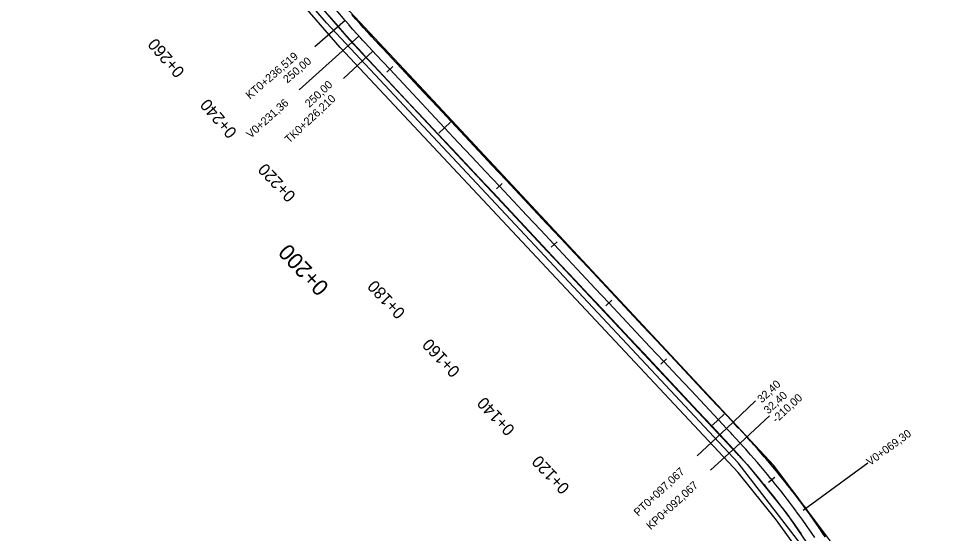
# Model space of a CAD drawing. Extents: x -636600 to -628587, y -1090963 to -1085869.
# Drawn here: x -634259.5 to -634027.4, y -1089863.1 to -1089734.6 of the extents above; entities that cross this region are included whole.
import ezdxf

# ---------------------------------------------------------------- set-up
doc = ezdxf.new("R2010")
doc.units = 0
for name, color, linetype in [('01_PARCELY_NÁVRH_PC', 7, 'Continuous'), ('06_ÚSES_IP_NAVRH', 7, 'Continuous'), ('HEKTOMETRY100', 7, 'Continuous'), ('HEKTOMETRY20', 7, 'Continuous'), ('HL_BODY', 7, 'Continuous'), ('POLOMERY', 7, 'Continuous'), ('situace_osa', 7, 'Continuous'), ('situace_těleso', 7, 'Continuous'), ('situace_vozovka', 7, 'Continuous'), ('VRCHOLY', 7, 'Continuous')]:
    doc.layers.add(name, color=color, linetype=linetype)

msp = doc.modelspace()

# ---------------------------------------------------------------- linework, layer by layer
at = {"layer": '01_PARCELY_NÁVRH_PC'}
for points in [[(-634258.18, -1089646.18), (-634176.9, -1089739.82), (-634077.43, -1089845.93), (-634067.68, -1089858), (-634058.64, -1089871.16), (-634045.93, -1089893.26), (-634037.74, -1089903.59), (-634027.4, -1089914.11), (-634040.58, -1089892.03), (-634056.88, -1089864.72), (-634067.09, -1089851.03), (-634070.76, -1089846.11), (-634158.26, -1089752.56), (-634176.72, -1089732.83), (-634240.83, -1089658.58), (-634242.34, -1089654.2), (-634241.75, -1089649.53), (-634239.18, -1089645.67)], [(-634259.52, -1089649.22), (-634255.64, -1089649.11), (-634176.9, -1089739.82), (-634077.43, -1089845.93), (-634067.68, -1089858), (-634058.64, -1089871.16), (-634045.93, -1089893.26), (-634070.08, -1089859.8), (-634079.7, -1089847.9), (-634179.12, -1089741.83)]]:
    msp.add_lwpolyline(points, close=True, dxfattribs=at)
at = {"layer": '06_ÚSES_IP_NAVRH'}
msp.add_lwpolyline([(-634061.77, -1089868.68), (-634079.73, -1089845.5), (-634182.6, -1089735.66), (-634254.9, -1089652.07)], dxfattribs=at)
at = {"layer": 'HEKTOMETRY100'}
for points in [[(-634154.52, -1089763.2), (-634151.61, -1089760.46)], [(-634086.08, -1089836.11), (-634083.17, -1089833.37)]]:
    msp.add_lwpolyline(points, dxfattribs=at)
at = {"layer": 'HEKTOMETRY20'}
for points in [[(-634167.48, -1089747.93), (-634166.02, -1089746.56)], [(-634140.11, -1089777.1), (-634138.65, -1089775.73)], [(-634126.42, -1089791.68), (-634124.96, -1089790.31)], [(-634112.73, -1089806.26), (-634111.27, -1089804.89)], [(-634099.04, -1089820.85), (-634097.59, -1089819.48)], [(-634072.09, -1089850.3), (-634070.54, -1089849.03)]]:
    msp.add_lwpolyline(points, dxfattribs=at)
at = {"layer": 'HL_BODY'}
for points in [[(-634177.9, -1089735.06), (-634185.47, -1089741.6)], [(-634171, -1089742.72), (-634178.29, -1089749.57)], [(-634082.62, -1089836.88), (-634089.91, -1089843.73)], [(-634079.21, -1089840.54), (-634086.58, -1089847.3)]]:
    msp.add_lwpolyline(points, dxfattribs=at)
at = {"layer": 'POLOMERY'}
for points in [[(-634177.9, -1089735.06), (-634185.47, -1089741.6)], [(-634171, -1089742.72), (-634178.29, -1089749.57)], [(-634082.62, -1089836.88), (-634075.33, -1089830.04)], [(-634079.21, -1089840.54), (-634071.84, -1089833.78)]]:
    msp.add_lwpolyline(points, dxfattribs=at)
at = {"layer": 'situace_osa'}
msp.add_lwpolyline([(-634060.54, -1089864.1), (-634061.28, -1089863.02), (-634062.03, -1089861.95), (-634062.26, -1089861.62), (-634062.78, -1089860.88), (-634063.54, -1089859.81), (-634064.31, -1089858.75), (-634065.08, -1089857.7), (-634065.18, -1089857.56), (-634065.86, -1089856.65), (-634066.65, -1089855.6), (-634067.44, -1089854.56), (-634068.2, -1089853.58), (-634068.24, -1089853.53), (-634069.05, -1089852.5), (-634069.86, -1089851.47), (-634070.68, -1089850.45), (-634071.32, -1089849.67), (-634071.51, -1089849.44), (-634072.34, -1089848.43), (-634073.17, -1089847.42), (-634074.02, -1089846.42), (-634074.53, -1089845.83), (-634074.87, -1089845.43), (-634075.73, -1089844.44), (-634076.59, -1089843.46), (-634077.46, -1089842.48), (-634077.82, -1089842.07), (-634078.33, -1089841.51), (-634079.21, -1089840.54), (-634080.34, -1089839.32), (-634081.21, -1089838.39), (-634081.48, -1089838.1), (-634082.62, -1089836.88), (-634084.63, -1089834.74), (-634088.05, -1089831.1), (-634091.47, -1089827.45), (-634094.89, -1089823.81), (-634098.31, -1089820.16), (-634101.74, -1089816.52), (-634105.16, -1089812.87), (-634108.58, -1089809.22), (-634112, -1089805.58), (-634115.42, -1089801.93), (-634118.85, -1089798.29), (-634122.27, -1089794.64), (-634125.69, -1089791), (-634129.11, -1089787.35), (-634132.53, -1089783.71), (-634135.96, -1089780.06), (-634139.38, -1089776.41), (-634142.8, -1089772.77), (-634146.22, -1089769.12), (-634149.64, -1089765.48), (-634153.07, -1089761.83), (-634156.49, -1089758.19), (-634159.91, -1089754.54), (-634163.33, -1089750.89), (-634166.75, -1089747.25), (-634170.17, -1089743.6), (-634171, -1089742.72), (-634172.01, -1089741.64), (-634173.01, -1089740.56), (-634173.58, -1089739.94), (-634174, -1089739.47), (-634174.98, -1089738.38), (-634175.96, -1089737.28), (-634176.9, -1089736.21), (-634176.94, -1089736.17), (-634177.9, -1089735.06), (-634180.18, -1089732.43)], dxfattribs=at)
at = {"layer": 'situace_těleso'}
for points in [[(-634063.88, -1089863.24), (-634064.11, -1089862.92), (-634064.63, -1089862.19), (-634065.38, -1089861.13), (-634066.14, -1089860.08), (-634066.9, -1089859.04), (-634067, -1089858.91), (-634067.68, -1089858), (-634068.45, -1089856.97), (-634069.24, -1089855.94), (-634069.99, -1089854.97), (-634070.03, -1089854.92), (-634070.83, -1089853.9), (-634071.63, -1089852.88), (-634072.44, -1089851.87), (-634073.07, -1089851.1), (-634073.26, -1089850.87), (-634074.08, -1089849.87), (-634074.9, -1089848.87), (-634075.74, -1089847.88), (-634076.24, -1089847.3), (-634076.57, -1089846.9), (-634077.43, -1089845.93), (-634078.3, -1089844.97), (-634079.17, -1089844.01), (-634079.53, -1089843.61), (-634080.04, -1089843.05), (-634080.92, -1089842.1), (-634082.04, -1089840.89), (-634082.89, -1089839.97), (-634083.17, -1089839.68), (-634084.31, -1089838.46), (-634086.31, -1089836.33), (-634089.74, -1089832.68), (-634093.16, -1089829.04), (-634096.58, -1089825.39), (-634100, -1089821.75), (-634103.43, -1089818.1), (-634106.85, -1089814.45), (-634110.26, -1089810.8), (-634113.68, -1089807.16), (-634117.1, -1089803.51), (-634120.53, -1089799.87), (-634123.98, -1089796.25), (-634127.44, -1089792.64), (-634130.84, -1089788.97), (-634134.24, -1089785.31), (-634137.64, -1089781.64), (-634141.04, -1089777.97), (-634144.44, -1089774.31), (-634147.88, -1089770.68), (-634151.32, -1089767.05), (-634154.76, -1089763.42), (-634158.19, -1089759.78), (-634161.6, -1089756.13), (-634165.01, -1089752.47), (-634168.42, -1089748.82), (-634171.84, -1089745.16), (-634172.66, -1089744.28), (-634173.67, -1089743.19), (-634174.67, -1089742.09), (-634175.25, -1089741.46), (-634175.68, -1089741), (-634176.68, -1089739.89), (-634177.66, -1089738.78), (-634178.6, -1089737.69), (-634178.63, -1089737.66), (-634179.61, -1089736.54), (-634181.9, -1089733.92)], [(-634176.18, -1089733.57), (-634175.22, -1089734.68), (-634175.19, -1089734.71), (-634174.26, -1089735.77), (-634173.29, -1089736.87), (-634172.32, -1089737.95), (-634171.9, -1089738.41), (-634171.34, -1089739.03), (-634170.35, -1089740.1), (-634169.35, -1089741.17), (-634168.52, -1089742.05), (-634165.09, -1089745.68), (-634161.65, -1089749.32), (-634158.22, -1089752.96), (-634154.82, -1089756.63), (-634151.41, -1089760.28), (-634147.96, -1089763.9), (-634144.52, -1089767.52), (-634141.07, -1089771.14), (-634137.62, -1089774.77), (-634134.18, -1089778.39), (-634130.75, -1089782.03), (-634127.32, -1089785.67), (-634123.93, -1089789.34), (-634120.55, -1089793.03), (-634117.16, -1089796.71), (-634113.74, -1089800.36), (-634110.32, -1089804), (-634106.89, -1089807.64), (-634103.47, -1089811.29), (-634100.07, -1089814.95), (-634096.67, -1089818.61), (-634093.24, -1089822.26), (-634089.82, -1089825.91), (-634086.4, -1089829.55), (-634082.98, -1089833.2), (-634080.97, -1089835.34), (-634079.83, -1089836.56), (-634079.56, -1089836.85), (-634078.69, -1089837.78), (-634077.53, -1089839), (-634076.63, -1089839.97), (-634076.12, -1089840.54), (-634075.75, -1089840.95), (-634074.87, -1089841.94), (-634074, -1089842.93), (-634073.13, -1089843.94), (-634072.78, -1089844.34), (-634072.27, -1089844.94), (-634071.42, -1089845.95), (-634070.57, -1089846.96), (-634069.72, -1089847.98), (-634069.54, -1089848.21), (-634068.89, -1089849.01), (-634068.06, -1089850.04), (-634067.24, -1089851.07), (-634066.42, -1089852.11), (-634066.39, -1089852.16), (-634065.62, -1089853.16), (-634064.82, -1089854.21), (-634064.02, -1089855.27), (-634063.34, -1089856.2), (-634063.24, -1089856.33), (-634062.45, -1089857.4), (-634061.68, -1089858.47), (-634060.91, -1089859.55), (-634060.39, -1089860.3), (-634060.15, -1089860.63), (-634059.4, -1089861.72), (-634058.66, -1089862.81), (-634057.92, -1089863.91)]]:
    msp.add_lwpolyline(points, dxfattribs=at)
at = {"layer": 'situace_vozovka'}
for points in [[(-634063.87, -1089863.24), (-634064.1, -1089862.91), (-634064.62, -1089862.18), (-634065.37, -1089861.13), (-634066.13, -1089860.08), (-634066.89, -1089859.03), (-634066.99, -1089858.9), (-634067.67, -1089858), (-634068.44, -1089856.96), (-634069.23, -1089855.93), (-634069.98, -1089854.96), (-634070.02, -1089854.91), (-634070.82, -1089853.89), (-634071.62, -1089852.88), (-634072.43, -1089851.87), (-634073.06, -1089851.09), (-634073.25, -1089850.86), (-634074.07, -1089849.86), (-634074.9, -1089848.87), (-634075.73, -1089847.88), (-634076.23, -1089847.29), (-634076.57, -1089846.9), (-634077.42, -1089845.92), (-634078.27, -1089844.95), (-634079.13, -1089843.98), (-634079.5, -1089843.58), (-634080, -1089843.02), (-634080.87, -1089842.06), (-634081.99, -1089840.85), (-634082.85, -1089839.93), (-634083.12, -1089839.63), (-634084.26, -1089838.42), (-634086.27, -1089836.28), (-634089.69, -1089832.64), (-634093.11, -1089828.99), (-634096.53, -1089825.35), (-634099.95, -1089821.7), (-634103.38, -1089818.06), (-634106.8, -1089814.41), (-634110.22, -1089810.76), (-634113.64, -1089807.12), (-634117.06, -1089803.47), (-634120.49, -1089799.83), (-634123.91, -1089796.18), (-634127.33, -1089792.54), (-634130.75, -1089788.89), (-634134.17, -1089785.24), (-634137.6, -1089781.6), (-634141.02, -1089777.95), (-634144.44, -1089774.31), (-634147.86, -1089770.66), (-634151.28, -1089767.02), (-634154.71, -1089763.37), (-634158.13, -1089759.73), (-634161.55, -1089756.08), (-634164.97, -1089752.43), (-634168.39, -1089748.79), (-634171.82, -1089745.14), (-634172.64, -1089744.26), (-634173.66, -1089743.17), (-634174.66, -1089742.08), (-634175.24, -1089741.45), (-634175.67, -1089740.98), (-634176.66, -1089739.88), (-634177.65, -1089738.77), (-634178.6, -1089737.69), (-634178.63, -1089737.65), (-634179.6, -1089736.53), (-634181.88, -1089733.9)], [(-634057.94, -1089863.92), (-634058.68, -1089862.83), (-634059.43, -1089861.74), (-634060.19, -1089860.65), (-634060.42, -1089860.32), (-634060.95, -1089859.57), (-634061.72, -1089858.5), (-634062.49, -1089857.43), (-634063.27, -1089856.36), (-634063.37, -1089856.22), (-634064.06, -1089855.3), (-634064.86, -1089854.24), (-634065.66, -1089853.19), (-634066.43, -1089852.2), (-634066.47, -1089852.15), (-634067.28, -1089851.11), (-634068.1, -1089850.07), (-634068.93, -1089849.04), (-634069.58, -1089848.24), (-634069.76, -1089848.01), (-634070.6, -1089846.99), (-634071.45, -1089845.98), (-634072.3, -1089844.97), (-634072.82, -1089844.37), (-634073.16, -1089843.96), (-634074.03, -1089842.96), (-634074.9, -1089841.97), (-634075.78, -1089840.98), (-634076.15, -1089840.57), (-634076.66, -1089840), (-634077.55, -1089839.02), (-634078.69, -1089837.78), (-634079.56, -1089836.85), (-634079.84, -1089836.56), (-634080.98, -1089835.34), (-634082.99, -1089833.2), (-634086.41, -1089829.56), (-634089.83, -1089825.91), (-634093.25, -1089822.27), (-634096.67, -1089818.62), (-634100.1, -1089814.98), (-634103.52, -1089811.33), (-634106.94, -1089807.68), (-634110.36, -1089804.04), (-634113.78, -1089800.39), (-634117.21, -1089796.75), (-634120.63, -1089793.1), (-634124.05, -1089789.46), (-634127.47, -1089785.81), (-634130.89, -1089782.17), (-634134.32, -1089778.52), (-634137.74, -1089774.87), (-634141.16, -1089771.23), (-634144.58, -1089767.58), (-634148, -1089763.94), (-634151.42, -1089760.29), (-634154.85, -1089756.65), (-634158.27, -1089753), (-634161.69, -1089749.35), (-634165.11, -1089745.71), (-634168.53, -1089742.06), (-634169.36, -1089741.18), (-634170.36, -1089740.11), (-634171.35, -1089739.04), (-634171.91, -1089738.42), (-634172.33, -1089737.96), (-634173.31, -1089736.88), (-634174.28, -1089735.79), (-634175.21, -1089734.73), (-634175.24, -1089734.69), (-634176.2, -1089733.59)]]:
    msp.add_lwpolyline(points, dxfattribs=at)
at = {"layer": 'VRCHOLY'}
for points in [[(-634174.53, -1089738.96), (-634189.39, -1089752.35)], [(-634063.45, -1089857.31), (-634047.32, -1089845.48)]]:
    msp.add_lwpolyline(points, dxfattribs=at)

# ---------------------------------------------------------------- texts
at = {"layer": 'HEKTOMETRY100'}
msp.add_text('0+200', height=4, rotation=133.1874, dxfattribs=at).set_placement((-634181.72, -1089801.44))
at = {"layer": 'HEKTOMETRY20'}
for s, rotation, p in [('0+260', 130.8248, (-634217.84, -1089747.73)), ('0+240', 130.8248, (-634204.76, -1089762.86)), ('0+220', 133.1874, (-634190.06, -1089778.67)), ('0+180', 133.1874, (-634162.69, -1089807.83)), ('0+160', 133.1874, (-634149, -1089822.42)), ('0+140', 133.1874, (-634135.31, -1089837)), ('0+120', 133.1874, (-634121.62, -1089851.58))]:
    msp.add_text(s, height=3, rotation=rotation, dxfattribs=at).set_placement(p)
at = {"layer": 'HL_BODY'}
for s, rotation, p in [('KT0+236,519', 40.8248, (-634201.7, -1089754.83)), ('TK0+226,210', 43.1874, (-634191.87, -1089765.85)), ('PT0+097,067', 43.1874, (-634104.67, -1089858.95)), ('KP0+092,067', 42.5053, (-634101.52, -1089862.34))]:
    msp.add_text(s, height=2, rotation=rotation, dxfattribs=at).set_placement(p)
at = {"layer": 'POLOMERY'}
for s, rotation, p in [('250,00', 40.8248, (-634192.35, -1089750.85)), ('250,00', 43.1874, (-634186.85, -1089756.91)), ('32,40', 43.1874, (-634073.79, -1089830.66)), ('32,40', 42.5053, (-634072.18, -1089833.42)), ('-210,00', 42.5053, (-634070.15, -1089835.63))]:
    msp.add_text(s, height=2, rotation=rotation, dxfattribs=at).set_placement(p)
at = {"layer": 'VRCHOLY'}
for s, rotation, p in [('V0+231,36', 42.0061, (-634201.51, -1089764.61)), ('V0+069,30', 36.2599, (-634046.73, -1089846.29))]:
    msp.add_text(s, height=2, rotation=rotation, dxfattribs=at).set_placement(p)

doc.saveas('drawing.dxf')
